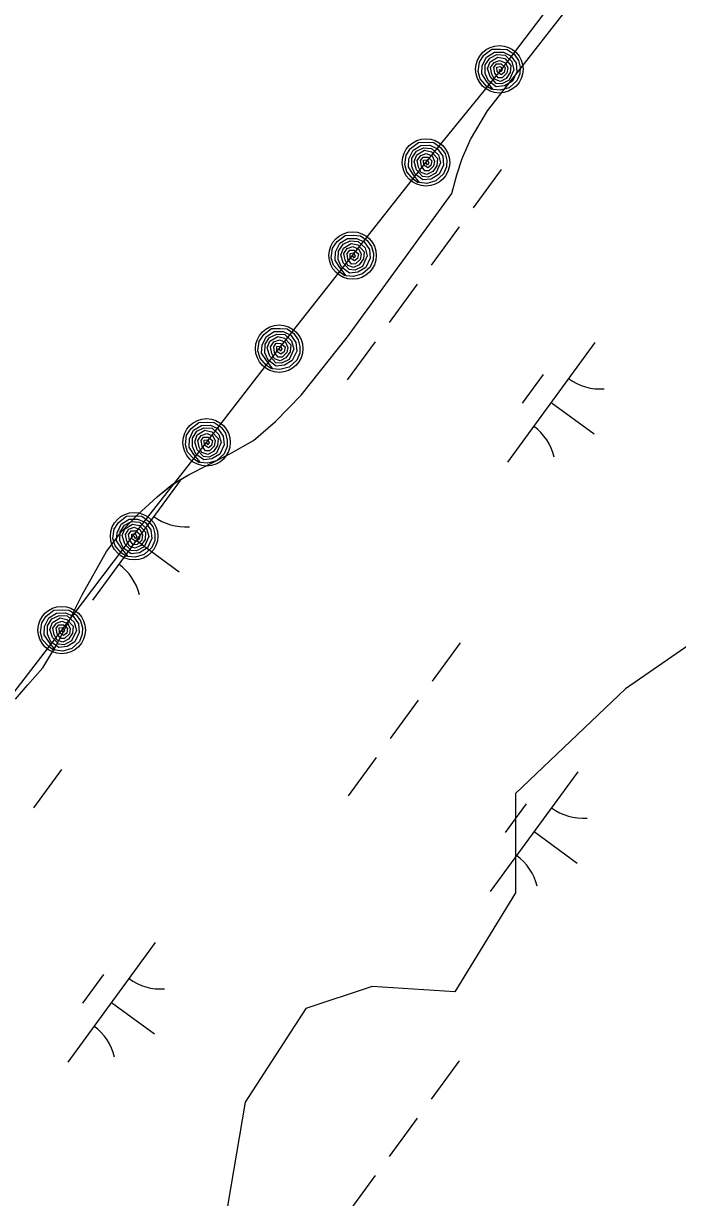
# Model space of a CAD drawing. Extents: x 3905714 to 3926767, y 183354 to 205755.
# Drawn here: x 3915775.6 to 3915996.2, y 189248.9 to 189645.1 of the extents above; entities that cross this region are included whole.
import ezdxf

# ---------------------------------------------------------------- set-up
doc = ezdxf.new("R2010")
doc.units = 0
for name, color, linetype in [('V-RIVR-EDGE', 7, 'Continuous'), ('V-RRAP-FSHR', 7, 'Continuous'), ('V-TOPO-SHOR', 7, 'Continuous'), ('V-WETL-SWMP', 7, 'Continuous')]:
    doc.layers.add(name, color=color, linetype=linetype)

msp = doc.modelspace()

# ---------------------------------------------------------------- linework, layer by layer
at = {"layer": 'V-RIVR-EDGE'}
msp.add_lwpolyline([(3916157.4, 189517.25), (3916114.42, 189517.25), (3916088.39, 189517.25), (3916071.66, 189509.81), (3916062.36, 189500.51), (3916058.64, 189485.64), (3916093.97, 189478.2), (3916114.42, 189467.04), (3916090.25, 189463.32), (3916027.03, 189454.03), (3915978.68, 189420.56), (3915941.49, 189385.23), (3915941.49, 189351.76), (3915921.04, 189318.29), (3915893.15, 189320.15), (3915870.84, 189312.71), (3915850.38, 189281.1), (3915835.51, 189193.7)], dxfattribs=at)
at = {"layer": 'V-RRAP-FSHR'}
for points in [[(3915686.78, 189316.93), (3915712.86, 189347.26), (3915738.93, 189377.6), (3915764.1, 189408.74), (3915788.45, 189440.4), (3915812.89, 189472.68), (3915837.33, 189503.73), (3915861.83, 189535.35), (3915886.59, 189566.77), (3915911.34, 189598.19), (3915936.98, 189629.61), (3915960.85, 189661.29)], [(3915933.52, 189622.76), (3915931.81, 189623.95), (3915929.65, 189626.4), (3915928.92, 189628.88), (3915929.37, 189632.06), (3915930.91, 189634.35), (3915933.55, 189636.37), (3915936.45, 189636.46), (3915938.72, 189636.31), (3915941.04, 189634.67), (3915942.51, 189632.62), (3915943.1, 189630.33), (3915943.03, 189628.12), (3915942.02, 189625.71), (3915939.42, 189623.4), (3915936.36, 189622.53), (3915933.97, 189622.81), (3915931.79, 189625.57), (3915930.18, 189628.07), (3915930.33, 189630.86), (3915931.75, 189633.76), (3915934.42, 189635.35), (3915937.44, 189635.39), (3915939.97, 189634.21), (3915941.75, 189631.69), (3915942.02, 189628.73), (3915940.51, 189625.63), (3915937.85, 189624), (3915935.07, 189623.69), (3915932.38, 189625.71), (3915931.28, 189628.24), (3915931.36, 189631.09), (3915932.86, 189633.41), (3915935.24, 189634.55), (3915938, 189634.35), (3915940.29, 189632.21), (3915941.03, 189629.46), (3915939.41, 189625.94), (3915936.88, 189624.66), (3915934.98, 189624.85), (3915932.94, 189627.13), (3915932.09, 189629.88), (3915932.98, 189632.15), (3915935.59, 189633.71), (3915937.9, 189633.2), (3915939.97, 189630.9), (3915939.75, 189628.5), (3915938.36, 189626.5), (3915936.44, 189625.52), (3915934.5, 189626.23), (3915933.58, 189627.99), (3915933.13, 189630.25), (3915934.32, 189631.96), (3915936.16, 189632.63), (3915938.17, 189631.79), (3915938.96, 189630.05), (3915938.67, 189628.31), (3915937.06, 189626.78), (3915935.73, 189626.75), (3915934.54, 189628.36), (3915934.25, 189630.26), (3915935.12, 189631.41), (3915936.68, 189631.4), (3915938.1, 189630.18), (3915937.76, 189628.58), (3915936.69, 189627.78), (3915935.33, 189628.7), (3915935.28, 189630.34), (3915936.45, 189630.5), (3915937.01, 189629.51), (3915936.66, 189628.74), (3915936.06, 189629.58)], [(3915908.76, 189591.34), (3915907.06, 189592.53), (3915904.89, 189594.98), (3915904.16, 189597.46), (3915904.62, 189600.64), (3915906.16, 189602.93), (3915908.79, 189604.95), (3915911.7, 189605.04), (3915913.97, 189604.89), (3915916.29, 189603.25), (3915917.76, 189601.2), (3915918.34, 189598.91), (3915918.27, 189596.7), (3915917.27, 189594.29), (3915914.67, 189591.98), (3915911.6, 189591.11), (3915909.21, 189591.39), (3915907.03, 189594.15), (3915905.42, 189596.65), (3915905.57, 189599.44), (3915907, 189602.34), (3915909.66, 189603.93), (3915912.68, 189603.97), (3915915.21, 189602.79), (3915916.99, 189600.27), (3915917.26, 189597.3), (3915915.75, 189594.21), (3915913.09, 189592.58), (3915910.32, 189592.27), (3915907.62, 189594.29), (3915906.53, 189596.82), (3915906.61, 189599.67), (3915908.1, 189601.99), (3915910.49, 189603.13), (3915913.24, 189602.93), (3915915.54, 189600.79), (3915916.28, 189598.04), (3915914.66, 189594.52), (3915912.12, 189593.24), (3915910.22, 189593.43), (3915908.18, 189595.71), (3915907.33, 189598.46), (3915908.23, 189600.73), (3915910.84, 189602.29), (3915913.15, 189601.78), (3915915.21, 189599.48), (3915915, 189597.08), (3915913.61, 189595.08), (3915911.68, 189594.1), (3915909.75, 189594.81), (3915908.83, 189596.58), (3915908.37, 189598.83), (3915909.57, 189600.54), (3915911.4, 189601.21), (3915913.42, 189600.37), (3915914.21, 189598.63), (3915913.92, 189596.89), (3915912.31, 189595.36), (3915910.98, 189595.33), (3915909.79, 189596.94), (3915909.5, 189598.84), (3915910.36, 189599.99), (3915911.92, 189599.98), (3915913.34, 189598.76), (3915913.01, 189597.15), (3915911.94, 189596.36), (3915910.58, 189597.28), (3915910.53, 189598.92), (3915911.7, 189599.08), (3915912.25, 189598.09), (3915911.91, 189597.32), (3915911.31, 189598.16)], [(3915884.01, 189559.92), (3915882.3, 189561.11), (3915880.14, 189563.56), (3915879.41, 189566.04), (3915879.86, 189569.22), (3915881.4, 189571.51), (3915884.04, 189573.53), (3915886.94, 189573.62), (3915889.21, 189573.47), (3915891.53, 189571.83), (3915893, 189569.78), (3915893.59, 189567.49), (3915893.52, 189565.28), (3915892.51, 189562.87), (3915889.91, 189560.56), (3915886.85, 189559.69), (3915884.46, 189559.97), (3915882.28, 189562.73), (3915880.67, 189565.23), (3915880.82, 189568.02), (3915882.24, 189570.92), (3915884.91, 189572.51), (3915887.93, 189572.55), (3915890.46, 189571.37), (3915892.24, 189568.85), (3915892.51, 189565.89), (3915891, 189562.79), (3915888.34, 189561.16), (3915885.56, 189560.85), (3915882.87, 189562.87), (3915881.77, 189565.4), (3915881.85, 189568.25), (3915883.35, 189570.57), (3915885.73, 189571.71), (3915888.49, 189571.51), (3915890.78, 189569.37), (3915891.52, 189566.62), (3915889.9, 189563.1), (3915887.37, 189561.82), (3915885.47, 189562.01), (3915883.43, 189564.29), (3915882.58, 189567.04), (3915883.48, 189569.31), (3915886.08, 189570.87), (3915888.39, 189570.36), (3915890.46, 189568.06), (3915890.24, 189565.66), (3915888.85, 189563.66), (3915886.93, 189562.68), (3915884.99, 189563.39), (3915884.07, 189565.16), (3915883.62, 189567.42), (3915884.81, 189569.12), (3915886.65, 189569.8), (3915888.66, 189568.95), (3915889.45, 189567.21), (3915889.16, 189565.47), (3915887.55, 189563.94), (3915886.22, 189563.91), (3915885.03, 189565.52), (3915884.74, 189567.42), (3915885.61, 189568.57), (3915887.17, 189568.57), (3915888.58, 189567.34), (3915888.25, 189565.74), (3915887.18, 189564.94), (3915885.82, 189565.86), (3915885.77, 189567.5), (3915886.94, 189567.66), (3915887.5, 189566.67), (3915887.15, 189565.9), (3915886.55, 189566.74)], [(3915859.25, 189528.5), (3915857.55, 189529.69), (3915855.38, 189532.14), (3915854.65, 189534.62), (3915855.11, 189537.8), (3915856.65, 189540.09), (3915859.28, 189542.11), (3915862.19, 189542.2), (3915864.46, 189542.05), (3915866.78, 189540.41), (3915868.25, 189538.36), (3915868.83, 189536.07), (3915868.76, 189533.86), (3915867.76, 189531.45), (3915865.16, 189529.14), (3915862.09, 189528.27), (3915859.7, 189528.55), (3915857.52, 189531.32), (3915855.91, 189533.81), (3915856.06, 189536.6), (3915857.49, 189539.5), (3915860.15, 189541.09), (3915863.17, 189541.13), (3915865.71, 189539.95), (3915867.48, 189537.43), (3915867.75, 189534.47), (3915866.25, 189531.37), (3915863.58, 189529.74), (3915860.81, 189529.43), (3915858.11, 189531.45), (3915857.02, 189533.98), (3915857.1, 189536.83), (3915858.59, 189539.15), (3915860.98, 189540.29), (3915863.73, 189540.09), (3915866.03, 189537.95), (3915866.77, 189535.2), (3915865.15, 189531.68), (3915862.61, 189530.4), (3915860.71, 189530.59), (3915858.67, 189532.87), (3915857.82, 189535.62), (3915858.72, 189537.89), (3915861.33, 189539.45), (3915863.64, 189538.94), (3915865.7, 189536.64), (3915865.49, 189534.24), (3915864.1, 189532.24), (3915862.17, 189531.26), (3915860.24, 189531.97), (3915859.32, 189533.74), (3915858.86, 189535.99), (3915860.06, 189537.7), (3915861.89, 189538.38), (3915863.91, 189537.53), (3915864.7, 189535.79), (3915864.41, 189534.05), (3915862.79, 189532.52), (3915861.47, 189532.49), (3915860.27, 189534.1), (3915859.99, 189536), (3915860.85, 189537.15), (3915862.41, 189537.14), (3915863.83, 189535.92), (3915863.5, 189534.32), (3915862.43, 189533.52), (3915861.07, 189534.44), (3915861.02, 189536.08), (3915862.19, 189536.24), (3915862.74, 189535.25), (3915862.4, 189534.48), (3915861.8, 189535.32)], [(3915834.82, 189496.86), (3915833.1, 189498.03), (3915830.91, 189500.46), (3915830.16, 189502.93), (3915830.58, 189506.11), (3915832.1, 189508.42), (3915834.71, 189510.46), (3915837.62, 189510.59), (3915839.89, 189510.46), (3915842.22, 189508.84), (3915843.72, 189506.8), (3915844.32, 189504.53), (3915844.28, 189502.31), (3915843.29, 189499.89), (3915840.72, 189497.55), (3915837.66, 189496.66), (3915835.27, 189496.92), (3915833.06, 189499.65), (3915831.43, 189502.14), (3915831.55, 189504.93), (3915832.95, 189507.84), (3915835.6, 189509.45), (3915838.61, 189509.53), (3915841.16, 189508.37), (3915842.96, 189505.87), (3915843.26, 189502.91), (3915841.78, 189499.8), (3915839.14, 189498.14), (3915836.37, 189497.81), (3915833.65, 189499.79), (3915832.53, 189502.32), (3915832.58, 189505.16), (3915834.05, 189507.5), (3915836.43, 189508.66), (3915839.18, 189508.49), (3915841.5, 189506.37), (3915842.27, 189503.64), (3915840.68, 189500.09), (3915838.16, 189498.79), (3915836.26, 189498.96), (3915834.2, 189501.22), (3915833.32, 189503.96), (3915834.19, 189506.25), (3915836.79, 189507.83), (3915839.1, 189507.34), (3915841.19, 189505.06), (3915841, 189502.66), (3915839.63, 189500.65), (3915837.71, 189499.65), (3915835.77, 189500.34), (3915834.83, 189502.09), (3915834.35, 189504.35), (3915835.53, 189506.06), (3915837.36, 189506.76), (3915839.39, 189505.93), (3915840.19, 189504.2), (3915839.92, 189502.46), (3915838.32, 189500.92), (3915836.99, 189500.87), (3915835.79, 189502.47), (3915835.48, 189504.37), (3915836.33, 189505.52), (3915837.89, 189505.53), (3915839.32, 189504.32), (3915839.01, 189502.71), (3915837.94, 189501.91), (3915836.58, 189502.82), (3915836.51, 189504.46), (3915837.68, 189504.63), (3915838.24, 189503.64), (3915837.9, 189502.86), (3915837.3, 189503.7)], [(3915810.38, 189465.19), (3915808.66, 189466.37), (3915806.47, 189468.8), (3915805.72, 189471.27), (3915806.14, 189474.45), (3915807.66, 189476.75), (3915810.27, 189478.8), (3915813.18, 189478.92), (3915815.45, 189478.8), (3915817.78, 189477.18), (3915819.28, 189475.14), (3915819.88, 189472.86), (3915819.83, 189470.64), (3915818.85, 189468.22), (3915816.27, 189465.89), (3915813.22, 189464.99), (3915810.83, 189465.25), (3915808.62, 189467.99), (3915806.99, 189470.47), (3915807.11, 189473.26), (3915808.51, 189476.17), (3915811.16, 189477.79), (3915814.17, 189477.86), (3915816.72, 189476.71), (3915818.52, 189474.21), (3915818.82, 189471.24), (3915817.34, 189468.13), (3915814.7, 189466.48), (3915811.93, 189466.14), (3915809.21, 189468.13), (3915808.09, 189470.65), (3915808.14, 189473.5), (3915809.61, 189475.83), (3915811.99, 189477), (3915814.74, 189476.83), (3915817.06, 189474.71), (3915817.83, 189471.97), (3915816.24, 189468.43), (3915813.72, 189467.12), (3915811.82, 189467.3), (3915809.75, 189469.55), (3915808.88, 189472.3), (3915809.75, 189474.58), (3915812.35, 189476.17), (3915814.66, 189475.67), (3915816.75, 189473.4), (3915816.56, 189470.99), (3915815.19, 189468.98), (3915813.27, 189467.98), (3915811.33, 189468.67), (3915810.39, 189470.43), (3915809.92, 189472.68), (3915811.09, 189474.4), (3915812.92, 189475.09), (3915814.95, 189474.27), (3915815.75, 189472.54), (3915815.48, 189470.79), (3915813.88, 189469.25), (3915812.55, 189469.21), (3915811.35, 189470.8), (3915811.04, 189472.7), (3915811.89, 189473.86), (3915813.45, 189473.87), (3915814.88, 189472.65), (3915814.57, 189471.05), (3915813.5, 189470.24), (3915812.14, 189471.15), (3915812.07, 189472.79), (3915813.24, 189472.96), (3915813.8, 189471.97), (3915813.46, 189471.2), (3915812.85, 189472.04)], [(3915785.94, 189433.53), (3915784.22, 189434.7), (3915782.03, 189437.13), (3915781.28, 189439.6), (3915781.7, 189442.79), (3915783.22, 189445.09), (3915785.83, 189447.14), (3915788.74, 189447.26), (3915791.01, 189447.13), (3915793.34, 189445.52), (3915794.84, 189443.48), (3915795.44, 189441.2), (3915795.39, 189438.98), (3915794.41, 189436.56), (3915791.83, 189434.22), (3915788.78, 189433.33), (3915786.39, 189433.58), (3915784.18, 189436.33), (3915782.55, 189438.81), (3915782.67, 189441.6), (3915784.06, 189444.51), (3915786.71, 189446.12), (3915789.73, 189446.2), (3915792.28, 189445.04), (3915794.08, 189442.54), (3915794.38, 189439.58), (3915792.9, 189436.47), (3915790.26, 189434.81), (3915787.48, 189434.48), (3915784.77, 189436.46), (3915783.65, 189438.99), (3915783.7, 189441.83), (3915785.17, 189444.17), (3915787.55, 189445.33), (3915790.3, 189445.17), (3915792.62, 189443.04), (3915793.39, 189440.31), (3915791.8, 189436.76), (3915789.28, 189435.46), (3915787.38, 189435.63), (3915785.31, 189437.89), (3915784.44, 189440.63), (3915785.31, 189442.92), (3915787.9, 189444.5), (3915790.22, 189444.01), (3915792.31, 189441.73), (3915792.12, 189439.33), (3915790.75, 189437.32), (3915788.83, 189436.32), (3915786.89, 189437.01), (3915785.95, 189438.76), (3915785.47, 189441.02), (3915786.65, 189442.73), (3915788.48, 189443.43), (3915790.5, 189442.61), (3915791.31, 189440.87), (3915791.04, 189439.13), (3915789.44, 189437.59), (3915788.11, 189437.54), (3915786.91, 189439.14), (3915786.6, 189441.04), (3915787.45, 189442.19), (3915789.01, 189442.2), (3915790.44, 189440.99), (3915790.13, 189439.39), (3915789.06, 189438.58), (3915787.69, 189439.49), (3915787.63, 189441.13), (3915788.8, 189441.3), (3915789.36, 189440.31), (3915789.02, 189439.54), (3915788.41, 189440.38)]]:
    msp.add_lwpolyline(points, dxfattribs=at)
for centre in [(3915936.1, 189629.61), (3915911.34, 189598.19), (3915886.59, 189566.77), (3915861.83, 189535.35), (3915837.33, 189503.73), (3915812.89, 189472.07), (3915788.45, 189440.4)]:
    msp.add_circle(centre, 8, dxfattribs=at)
at = {"layer": 'V-TOPO-SHOR'}
for points in [[(3915920.01, 189587.7), (3915921.8, 189593.95), (3915923.6, 189599.5), (3915926.36, 189605.89), (3915932.04, 189615.61), (3915958.63, 189649.52)], [(3915772.89, 189417.05), (3915776.91, 189421.77), (3915782.04, 189427.61), (3915786.46, 189434.97), (3915790.75, 189443.03), (3915795.32, 189452.33), (3915803.62, 189466.92), (3915808.75, 189473.73), (3915814.01, 189479.29), (3915820.66, 189485.4), (3915825.79, 189489.58), (3915831.48, 189492.92), (3915837.85, 189496.12), (3915845.21, 189499.87), (3915853.11, 189504.33), (3915860.59, 189510.72), (3915869.18, 189519.62), (3915884.83, 189539.35), (3915920.01, 189587.7)]]:
    msp.add_lwpolyline(points, dxfattribs=at)
at = {"layer": 'V-WETL-SWMP'}
for p, q in [((3915932.04, 189615.61), (3915958.63, 189649.52)), ((3915926.36, 189605.89), (3915932.04, 189615.61)), ((3915923.6, 189599.5), (3915926.36, 189605.89)), ((3915921.8, 189593.95), (3915923.6, 189599.5)), ((3915936.71, 189595.79), (3915927.25, 189582.89)), ((3915920.01, 189587.7), (3915921.8, 189593.95)), ((3915884.83, 189539.35), (3915920.01, 189587.7)), ((3915922.52, 189576.43), (3915913.07, 189563.53)), ((3915908.34, 189557.07), (3915898.88, 189544.17)), ((3915869.18, 189519.62), (3915884.83, 189539.35)), ((3915894.16, 189537.71), (3915884.7, 189524.81)), ((3915968.34, 189537.38), (3915938.79, 189497.05)), ((3915950.89, 189526.62), (3915943.79, 189516.94)), ((3915860.59, 189510.72), (3915869.18, 189519.62)), ((3915953.56, 189517.22), (3915968.08, 189506.58)), ((3915853.11, 189504.33), (3915860.59, 189510.72)), ((3915845.21, 189499.87), (3915853.11, 189504.33)), ((3915837.85, 189496.12), (3915845.21, 189499.87)), ((3915831.48, 189492.91), (3915837.85, 189496.12)), ((3915825.79, 189489.57), (3915831.48, 189492.91)), ((3915828.38, 189490.87), (3915798.83, 189450.54)), ((3915820.66, 189485.4), (3915825.79, 189489.57)), ((3915814.01, 189479.29), (3915820.66, 189485.4)), ((3915808.75, 189473.73), (3915814.01, 189479.29)), ((3915803.62, 189466.92), (3915808.75, 189473.73)), ((3915813.61, 189470.7), (3915828.13, 189460.06)), ((3915795.32, 189452.33), (3915803.62, 189466.92)), ((3915790.75, 189443.03), (3915795.32, 189452.33)), ((3915786.46, 189434.97), (3915790.75, 189443.03)), ((3915782.04, 189427.61), (3915786.46, 189434.97)), ((3915922.92, 189436.12), (3915913.47, 189423.21)), ((3915776.91, 189421.77), (3915782.04, 189427.61)), ((3915772.89, 189417.05), (3915776.91, 189421.77)), ((3915908.74, 189416.76), (3915899.28, 189403.85)), ((3915894.55, 189397.4), (3915885.1, 189384.49)), ((3915788.39, 189393.36), (3915778.94, 189380.45)), ((3915962.56, 189392.56), (3915933.01, 189352.23)), ((3915945.11, 189381.8), (3915938.02, 189372.12)), ((3915947.79, 189372.4), (3915962.31, 189361.76)), ((3915820.02, 189334.95), (3915790.47, 189294.61)), ((3915802.57, 189324.18), (3915795.48, 189314.5)), ((3915805.25, 189314.78), (3915819.77, 189304.14)), ((3915922.57, 189295.05), (3915913.12, 189282.14)), ((3915908.39, 189275.69), (3915898.93, 189262.78)), ((3915894.2, 189256.33), (3915884.75, 189243.42))]:
    msp.add_line(p, q, dxfattribs=at)
for centre, start, end in [((3915970.08, 189539.36), 233, 274.5436), ((3915937.43, 189494.8), 13, 54.5436), ((3915830.13, 189492.84), 233, 274.5436), ((3915797.48, 189448.28), 13, 54.5436), ((3915964.3, 189394.54), 233, 274.5436), ((3915931.66, 189349.98), 13, 54.5436), ((3915821.77, 189336.92), 233, 274.5436), ((3915789.12, 189292.36), 13, 54.5436)]:
    msp.add_arc(centre, 17.62, start, end, dxfattribs=at)

doc.saveas('drawing.dxf')
